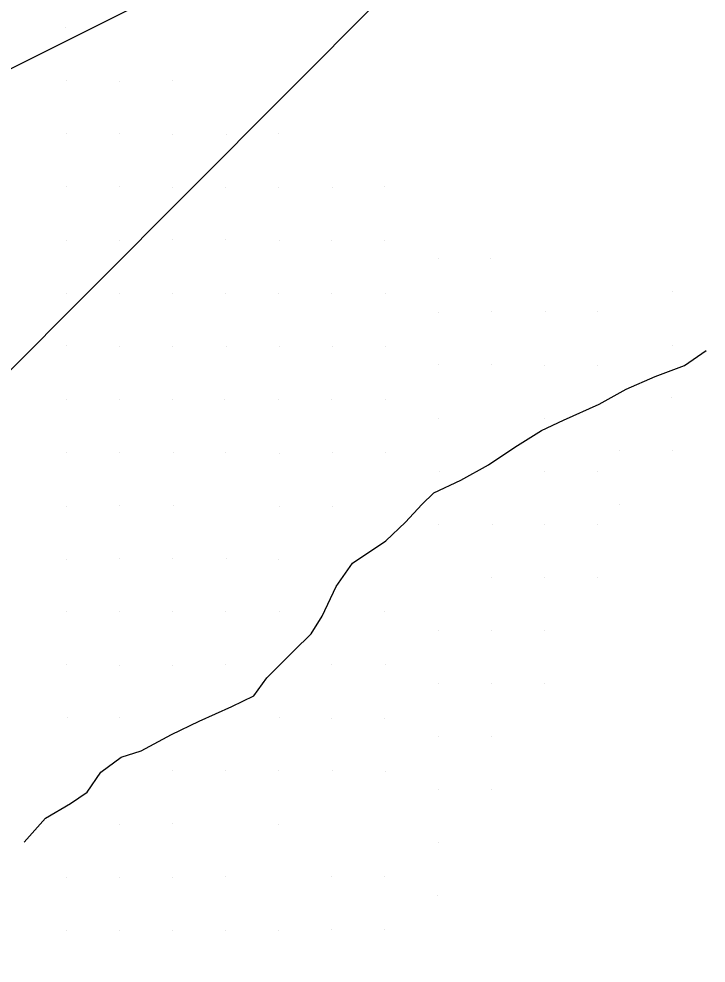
# Model space of a CAD drawing. Extents: x 1602514 to 1609837, y 863887 to 871157.
# Drawn here: x 1607411.6 to 1607735, y 866593.8 to 867038.4 of the extents above; entities that cross this region are included whole.
import ezdxf

# ---------------------------------------------------------------- set-up
doc = ezdxf.new("R2010")
doc.units = 0
for name, color, linetype in [('Survey-Ridge Lines', 7, 'Continuous'), ('Survey-Spot dirt', 7, 'Continuous'), ('Text General Notes', 7, 'Continuous')]:
    doc.layers.add(name, color=color, linetype=linetype)

msp = doc.modelspace()

# ---------------------------------------------------------------- linework, layer by layer
at = {"layer": 'Survey-Ridge Lines'}
msp.add_lwpolyline([(1607413.99, 866650.76), (1607424.17, 866662.07), (1607435.92, 866668.94), (1607443.75, 866674.25), (1607450.1, 866683.73), (1607459.76, 866690.78), (1607469.15, 866693.82), (1607483.42, 866701.39), (1607496.45, 866707.72), (1607511.85, 866714.68), (1607522.21, 866719.64), (1607528.21, 866728.08), (1607541, 866740.86), (1607549.09, 866748.78), (1607554.31, 866757.13), (1607560.92, 866771.14), (1607568.67, 866782.1), (1607584.33, 866792.71), (1607593.47, 866801.41), (1607601.3, 866809.68), (1607606.95, 866815.16), (1607619.54, 866821.26), (1607632.63, 866828.4), (1607645.04, 866836.74), (1607657.57, 866844.57), (1607667.91, 866849.49), (1607684.63, 866856.94), (1607697.45, 866864.09), (1607710.98, 866869.98), (1607724.92, 866875.25), (1607735.03, 866882.32)], dxfattribs=at)
msp.add_lwpolyline([(1607413.99, 866650.76), (1607424.17, 866662.07), (1607435.92, 866668.94), (1607443.75, 866674.25), (1607450.1, 866683.73), (1607459.76, 866690.78), (1607469.15, 866693.82), (1607483.42, 866701.39), (1607496.45, 866707.72), (1607511.85, 866714.68), (1607522.21, 866719.64), (1607528.21, 866728.08), (1607541, 866740.86), (1607549.09, 866748.78), (1607554.31, 866757.13), (1607560.92, 866771.14), (1607568.67, 866782.1), (1607584.33, 866792.71), (1607593.47, 866801.41), (1607601.3, 866809.68), (1607606.95, 866815.16), (1607619.54, 866821.26), (1607632.63, 866828.4), (1607645.04, 866836.74), (1607657.57, 866844.57), (1607667.91, 866849.49), (1607684.63, 866856.94), (1607697.45, 866864.09), (1607710.98, 866869.98), (1607724.92, 866875.25), (1607735.03, 866882.32)], dxfattribs=at)
at = {"layer": 'Survey-Spot dirt'}
for p, q in [((1607433.64, 867034.15), (1607433.64, 867034.15)), ((1607433.64, 867034.15), (1607433.64, 867034.15)), ((1607434.08, 867009.37), (1607434.08, 867009.37)), ((1607434.08, 867009.37), (1607434.08, 867009.37)), ((1607458.98, 867009.05), (1607458.98, 867009.05)), ((1607458.98, 867009.05), (1607458.98, 867009.05)), ((1607484.04, 867009.25), (1607484.04, 867009.25)), ((1607484.04, 867009.25), (1607484.04, 867009.25)), ((1607434.06, 866984.29), (1607434.06, 866984.29)), ((1607434.06, 866984.29), (1607434.06, 866984.29)), ((1607458.98, 866984.32), (1607458.98, 866984.32)), ((1607458.98, 866984.32), (1607458.98, 866984.32)), ((1607484.11, 866984.05), (1607484.11, 866984.05)), ((1607484.11, 866984.05), (1607484.11, 866984.05)), ((1607509.1, 866984.15), (1607509.1, 866984.15)), ((1607509.1, 866984.15), (1607509.1, 866984.15)), ((1607533.94, 866984.29), (1607533.94, 866984.29)), ((1607533.94, 866984.29), (1607533.94, 866984.29)), ((1607433.92, 866959.28), (1607433.92, 866959.28)), ((1607433.92, 866959.28), (1607433.92, 866959.28)), ((1607459.02, 866959.24), (1607459.02, 866959.24)), ((1607459.02, 866959.24), (1607459.02, 866959.24)), ((1607483.93, 866959.05), (1607483.93, 866959.05)), ((1607483.93, 866959.05), (1607483.93, 866959.05)), ((1607508.88, 866959.01), (1607508.88, 866959.01)), ((1607508.88, 866959.01), (1607508.88, 866959.01)), ((1607533.97, 866959.21), (1607533.97, 866959.21)), ((1607533.97, 866959.21), (1607533.97, 866959.21)), ((1607559.27, 866958.92), (1607559.27, 866958.92)), ((1607559.27, 866958.92), (1607559.27, 866958.92)), ((1607583.86, 866959.26), (1607583.86, 866959.26)), ((1607583.86, 866959.26), (1607583.86, 866959.26)), ((1607433.95, 866934.22), (1607433.95, 866934.22)), ((1607433.95, 866934.22), (1607433.95, 866934.22)), ((1607459.1, 866934.21), (1607459.1, 866934.21)), ((1607459.1, 866934.21), (1607459.1, 866934.21)), ((1607484.01, 866934.34), (1607484.01, 866934.34)), ((1607484.01, 866934.34), (1607484.01, 866934.34)), ((1607508.73, 866934.39), (1607508.73, 866934.39)), ((1607508.73, 866934.39), (1607508.73, 866934.39)), ((1607534.19, 866934.14), (1607534.19, 866934.14)), ((1607534.19, 866934.14), (1607534.19, 866934.14)), ((1607558.9, 866934.12), (1607558.9, 866934.12)), ((1607558.9, 866934.12), (1607558.9, 866934.12)), ((1607583.89, 866934.14), (1607583.89, 866934.14)), ((1607583.89, 866934.14), (1607583.89, 866934.14)), ((1607608.95, 866925.4), (1607608.95, 866925.4)), ((1607608.95, 866925.4), (1607608.95, 866925.4)), ((1607633.68, 866925.57), (1607633.68, 866925.57)), ((1607633.68, 866925.57), (1607633.68, 866925.57)), ((1607433.89, 866909.16), (1607433.89, 866909.16)), ((1607433.89, 866909.16), (1607433.89, 866909.16)), ((1607458.88, 866909.28), (1607458.88, 866909.28)), ((1607458.88, 866909.28), (1607458.88, 866909.28)), ((1607484.09, 866909.02), (1607484.09, 866909.02)), ((1607484.09, 866909.02), (1607484.09, 866909.02)), ((1607508.88, 866909.26), (1607508.88, 866909.26)), ((1607508.88, 866909.26), (1607508.88, 866909.26)), ((1607533.93, 866909.18), (1607533.93, 866909.18)), ((1607533.93, 866909.18), (1607533.93, 866909.18)), ((1607558.83, 866909.21), (1607558.83, 866909.21)), ((1607558.83, 866909.21), (1607558.83, 866909.21)), ((1607584.13, 866909.28), (1607584.13, 866909.28)), ((1607584.13, 866909.28), (1607584.13, 866909.28)), ((1607719.24, 866909.82), (1607719.24, 866909.82)), ((1607719.24, 866909.82), (1607719.24, 866909.82)), ((1607609.26, 866900.34), (1607609.26, 866900.34)), ((1607609.26, 866900.34), (1607609.26, 866900.34)), ((1607634.21, 866900.39), (1607634.21, 866900.39)), ((1607634.21, 866900.39), (1607634.21, 866900.39)), ((1607659.24, 866900.41), (1607659.24, 866900.41)), ((1607659.24, 866900.41), (1607659.24, 866900.41)), ((1607684.12, 866900.53), (1607684.12, 866900.53)), ((1607684.12, 866900.53), (1607684.12, 866900.53)), ((1607719.33, 866884.79), (1607719.33, 866884.79)), ((1607719.33, 866884.79), (1607719.33, 866884.79)), ((1607433.84, 866884.52), (1607433.84, 866884.52)), ((1607433.84, 866884.52), (1607433.84, 866884.52)), ((1607458.95, 866884.21), (1607458.95, 866884.21)), ((1607458.95, 866884.21), (1607458.95, 866884.21)), ((1607483.87, 866884.17), (1607483.87, 866884.17)), ((1607483.87, 866884.17), (1607483.87, 866884.17)), ((1607509.09, 866884.17), (1607509.09, 866884.17)), ((1607509.09, 866884.17), (1607509.09, 866884.17)), ((1607534.04, 866884.1), (1607534.04, 866884.1)), ((1607534.04, 866884.1), (1607534.04, 866884.1)), ((1607559.04, 866884.14), (1607559.04, 866884.14)), ((1607559.04, 866884.14), (1607559.04, 866884.14)), ((1607583.94, 866884.2), (1607583.94, 866884.2)), ((1607583.94, 866884.2), (1607583.94, 866884.2)), ((1607609.13, 866875.44), (1607609.13, 866875.44)), ((1607609.13, 866875.44), (1607609.13, 866875.44)), ((1607634.02, 866875.51), (1607634.02, 866875.51)), ((1607634.02, 866875.51), (1607634.02, 866875.51)), ((1607658.97, 866875.24), (1607658.97, 866875.24)), ((1607658.97, 866875.24), (1607658.97, 866875.24)), ((1607683.9, 866875.06), (1607683.9, 866875.06)), ((1607683.9, 866875.06), (1607683.9, 866875.06)), ((1607433.99, 866859.17), (1607433.99, 866859.17)), ((1607433.99, 866859.17), (1607433.99, 866859.17)), ((1607458.94, 866859.15), (1607458.94, 866859.15)), ((1607458.94, 866859.15), (1607458.94, 866859.15)), ((1607483.97, 866859.11), (1607483.97, 866859.11)), ((1607483.97, 866859.11), (1607483.97, 866859.11)), ((1607508.54, 866859.15), (1607508.54, 866859.15)), ((1607508.54, 866859.15), (1607508.54, 866859.15)), ((1607533.89, 866859.11), (1607533.89, 866859.11)), ((1607533.89, 866859.11), (1607533.89, 866859.11)), ((1607558.93, 866859.15), (1607558.93, 866859.15)), ((1607558.93, 866859.15), (1607558.93, 866859.15)), ((1607583.99, 866859.14), (1607583.99, 866859.14)), ((1607583.99, 866859.14), (1607583.99, 866859.14)), ((1607718.93, 866860.35), (1607718.93, 866860.35)), ((1607718.93, 866860.35), (1607718.93, 866860.35)), ((1607609.24, 866850.14), (1607609.24, 866850.14)), ((1607609.24, 866850.14), (1607609.24, 866850.14)), ((1607659.03, 866850.24), (1607659.03, 866850.24)), ((1607659.03, 866850.24), (1607659.03, 866850.24)), ((1607434.2, 866834.07), (1607434.2, 866834.07)), ((1607434.2, 866834.07), (1607434.2, 866834.07)), ((1607458.93, 866834.11), (1607458.93, 866834.11)), ((1607458.93, 866834.11), (1607458.93, 866834.11)), ((1607484.2, 866834.1), (1607484.2, 866834.1)), ((1607484.2, 866834.1), (1607484.2, 866834.1)), ((1607508.99, 866834.13), (1607508.99, 866834.13)), ((1607508.99, 866834.13), (1607508.99, 866834.13)), ((1607534.19, 866833.96), (1607534.19, 866833.96)), ((1607534.19, 866833.96), (1607534.19, 866833.96)), ((1607559.15, 866834.14), (1607559.15, 866834.14)), ((1607559.15, 866834.14), (1607559.15, 866834.14)), ((1607583.98, 866834.12), (1607583.98, 866834.12)), ((1607583.98, 866834.12), (1607583.98, 866834.12)), ((1607694.28, 866835.14), (1607694.28, 866835.14)), ((1607694.28, 866835.14), (1607694.28, 866835.14)), ((1607719.03, 866835.07), (1607719.03, 866835.07)), ((1607719.03, 866835.07), (1607719.03, 866835.07)), ((1607609.41, 866825.21), (1607609.41, 866825.21)), ((1607609.41, 866825.21), (1607609.41, 866825.21)), ((1607659.05, 866825.41), (1607659.05, 866825.41)), ((1607659.05, 866825.41), (1607659.05, 866825.41)), ((1607683.92, 866825.37), (1607683.92, 866825.37)), ((1607683.92, 866825.37), (1607683.92, 866825.37)), ((1607433.96, 866809.03), (1607433.96, 866809.03)), ((1607433.96, 866809.03), (1607433.96, 866809.03)), ((1607459.02, 866809.25), (1607459.02, 866809.25)), ((1607459.02, 866809.25), (1607459.02, 866809.25)), ((1607484.17, 866809.06), (1607484.17, 866809.06)), ((1607484.17, 866809.06), (1607484.17, 866809.06)), ((1607694.26, 866809.97), (1607694.26, 866809.97)), ((1607694.26, 866809.97), (1607694.26, 866809.97)), ((1607534.1, 866808.94), (1607534.1, 866808.94)), ((1607534.1, 866808.94), (1607534.1, 866808.94)), ((1607559, 866808.9), (1607559, 866808.9)), ((1607559, 866808.9), (1607559, 866808.9)), ((1607609.03, 866800.5), (1607609.03, 866800.5)), ((1607609.03, 866800.5), (1607609.03, 866800.5)), ((1607634.26, 866800.55), (1607634.26, 866800.55)), ((1607634.26, 866800.55), (1607634.26, 866800.55)), ((1607659.02, 866800.37), (1607659.02, 866800.37)), ((1607659.02, 866800.37), (1607659.02, 866800.37)), ((1607683.97, 866800.35), (1607683.97, 866800.35)), ((1607683.97, 866800.35), (1607683.97, 866800.35)), ((1607433.97, 866783.94), (1607433.97, 866783.94)), ((1607433.97, 866783.94), (1607433.97, 866783.94)), ((1607458.82, 866784.27), (1607458.82, 866784.27)), ((1607458.82, 866784.27), (1607458.82, 866784.27)), ((1607484.11, 866784.18), (1607484.11, 866784.18)), ((1607484.11, 866784.18), (1607484.11, 866784.18)), ((1607509.15, 866784.27), (1607509.15, 866784.27)), ((1607509.15, 866784.27), (1607509.15, 866784.27)), ((1607533.88, 866784.04), (1607533.88, 866784.04)), ((1607533.88, 866784.04), (1607533.88, 866784.04)), ((1607634.07, 866775.4), (1607634.07, 866775.4)), ((1607634.07, 866775.4), (1607634.07, 866775.4)), ((1607659.1, 866775.54), (1607659.1, 866775.54)), ((1607659.1, 866775.54), (1607659.1, 866775.54)), ((1607683.93, 866775.32), (1607683.93, 866775.32)), ((1607683.93, 866775.32), (1607683.93, 866775.32)), ((1607434.22, 866759.3), (1607434.22, 866759.3)), ((1607434.22, 866759.3), (1607434.22, 866759.3)), ((1607458.99, 866759.22), (1607458.99, 866759.22)), ((1607458.99, 866759.22), (1607458.99, 866759.22)), ((1607483.88, 866759.41), (1607483.88, 866759.41)), ((1607483.88, 866759.41), (1607483.88, 866759.41)), ((1607508.94, 866759.18), (1607508.94, 866759.18)), ((1607508.94, 866759.18), (1607508.94, 866759.18)), ((1607534.04, 866759.27), (1607534.04, 866759.27)), ((1607534.04, 866759.27), (1607534.04, 866759.27)), ((1607583.81, 866759.22), (1607583.81, 866759.22)), ((1607583.81, 866759.22), (1607583.81, 866759.22)), ((1607608.95, 866750.51), (1607608.95, 866750.51)), ((1607608.95, 866750.51), (1607608.95, 866750.51)), ((1607633.88, 866750.52), (1607633.88, 866750.52)), ((1607633.88, 866750.52), (1607633.88, 866750.52)), ((1607658.91, 866750.42), (1607658.91, 866750.42)), ((1607658.91, 866750.42), (1607658.91, 866750.42)), ((1607433.94, 866734.24), (1607433.94, 866734.24)), ((1607433.94, 866734.24), (1607433.94, 866734.24)), ((1607458.9, 866734.1), (1607458.9, 866734.1)), ((1607458.9, 866734.1), (1607458.9, 866734.1)), ((1607483.92, 866734.13), (1607483.92, 866734.13)), ((1607483.92, 866734.13), (1607483.92, 866734.13)), ((1607509.02, 866734.26), (1607509.02, 866734.26)), ((1607509.02, 866734.26), (1607509.02, 866734.26)), ((1607558.69, 866734.48), (1607558.69, 866734.48)), ((1607558.69, 866734.48), (1607558.69, 866734.48)), ((1607583.9, 866734.34), (1607583.9, 866734.34)), ((1607583.9, 866734.34), (1607583.9, 866734.34)), ((1607608.98, 866725.39), (1607608.98, 866725.39)), ((1607608.98, 866725.39), (1607608.98, 866725.39)), ((1607633.89, 866725.67), (1607633.89, 866725.67)), ((1607633.89, 866725.67), (1607633.89, 866725.67)), ((1607659.16, 866725.4), (1607659.16, 866725.4)), ((1607659.16, 866725.4), (1607659.16, 866725.4)), ((1607434.28, 866709.23), (1607434.28, 866709.23)), ((1607434.28, 866709.23), (1607434.28, 866709.23)), ((1607459.13, 866709.32), (1607459.13, 866709.32)), ((1607459.13, 866709.32), (1607459.13, 866709.32)), ((1607534.17, 866709.31), (1607534.17, 866709.31)), ((1607534.17, 866709.31), (1607534.17, 866709.31)), ((1607558.77, 866709.17), (1607558.77, 866709.17)), ((1607558.77, 866709.17), (1607558.77, 866709.17)), ((1607583.81, 866709.19), (1607583.81, 866709.19)), ((1607583.81, 866709.19), (1607583.81, 866709.19)), ((1607608.94, 866700.33), (1607608.94, 866700.33)), ((1607608.94, 866700.33), (1607608.94, 866700.33)), ((1607633.84, 866700.46), (1607633.84, 866700.46)), ((1607633.84, 866700.46), (1607633.84, 866700.46)), ((1607483.96, 866684.34), (1607483.96, 866684.34)), ((1607483.96, 866684.34), (1607483.96, 866684.34)), ((1607509.03, 866684.38), (1607509.03, 866684.38)), ((1607509.03, 866684.38), (1607509.03, 866684.38)), ((1607533.93, 866684.3), (1607533.93, 866684.3)), ((1607533.93, 866684.3), (1607533.93, 866684.3)), ((1607558.97, 866684.29), (1607558.97, 866684.29)), ((1607558.97, 866684.29), (1607558.97, 866684.29)), ((1607583.98, 866684.17), (1607583.98, 866684.17)), ((1607583.98, 866684.17), (1607583.98, 866684.17)), ((1607608.92, 866675.43), (1607608.92, 866675.43)), ((1607608.92, 866675.43), (1607608.92, 866675.43)), ((1607634, 866675.42), (1607634, 866675.42)), ((1607634, 866675.42), (1607634, 866675.42)), ((1607458.93, 866659.17), (1607458.93, 866659.17)), ((1607458.93, 866659.17), (1607458.93, 866659.17)), ((1607483.83, 866659.31), (1607483.83, 866659.31)), ((1607483.83, 866659.31), (1607483.83, 866659.31)), ((1607533.96, 866659.27), (1607533.96, 866659.27)), ((1607533.96, 866659.27), (1607533.96, 866659.27)), ((1607608.97, 866650.41), (1607608.97, 866650.41)), ((1607608.97, 866650.41), (1607608.97, 866650.41)), ((1607433.91, 866634.34), (1607433.91, 866634.34)), ((1607433.91, 866634.34), (1607433.91, 866634.34)), ((1607458.76, 866634.28), (1607458.76, 866634.28)), ((1607458.76, 866634.28), (1607458.76, 866634.28)), ((1607483.69, 866634.19), (1607483.69, 866634.19)), ((1607483.69, 866634.19), (1607483.69, 866634.19)), ((1607508.67, 866634.42), (1607508.67, 866634.42)), ((1607508.67, 866634.42), (1607508.67, 866634.42)), ((1607558.66, 866634.43), (1607558.66, 866634.43)), ((1607558.66, 866634.43), (1607558.66, 866634.43)), ((1607583.81, 866634.4), (1607583.81, 866634.4)), ((1607583.81, 866634.4), (1607583.81, 866634.4)), ((1607608.81, 866625.64), (1607608.81, 866625.64)), ((1607608.81, 866625.64), (1607608.81, 866625.64)), ((1607434.04, 866609.12), (1607434.04, 866609.12)), ((1607434.04, 866609.12), (1607434.04, 866609.12)), ((1607458.85, 866609.29), (1607458.85, 866609.29)), ((1607458.85, 866609.29), (1607458.85, 866609.29)), ((1607483.92, 866609.07), (1607483.92, 866609.07)), ((1607483.92, 866609.07), (1607483.92, 866609.07)), ((1607508.86, 866609.26), (1607508.86, 866609.26)), ((1607508.86, 866609.26), (1607508.86, 866609.26)), ((1607533.96, 866609.29), (1607533.96, 866609.29)), ((1607533.96, 866609.29), (1607533.96, 866609.29)), ((1607558.84, 866609.51), (1607558.84, 866609.51)), ((1607558.84, 866609.51), (1607558.84, 866609.51)), ((1607583.75, 866609.55), (1607583.75, 866609.55)), ((1607583.75, 866609.55), (1607583.75, 866609.55))]:
    msp.add_line(p, q, dxfattribs=at)
at = {"layer": 'Text General Notes'}
for p in [(1606794.72, 866707.96), (1606794.72, 866707.96), (1607070.13, 866534.2), (1607070.13, 866534.2)]:
    msp.add_line(p, (1607689.75, 867156.22), dxfattribs=at)

doc.saveas('drawing.dxf')
